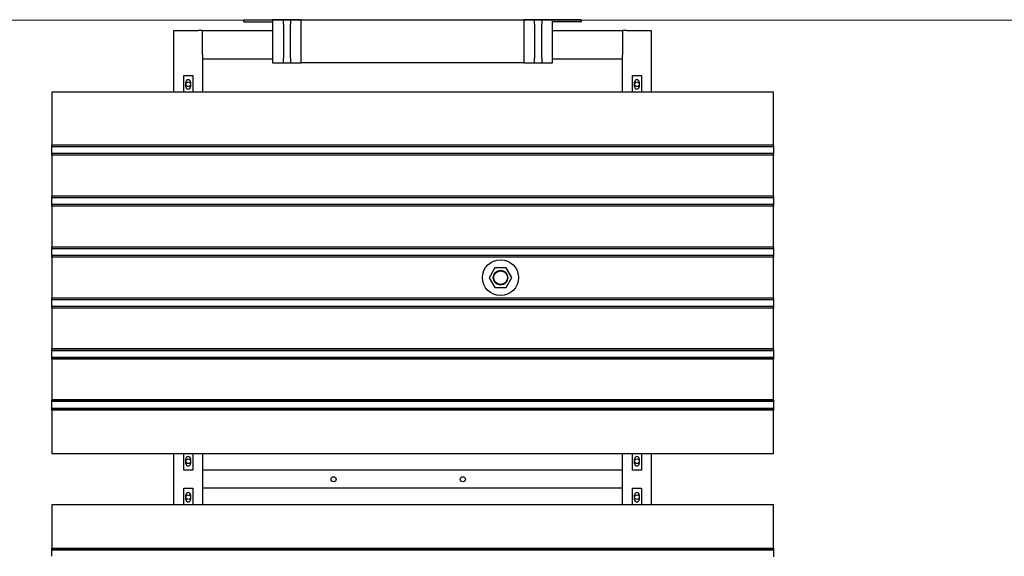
# Model space of a CAD drawing. Extents: x -89225 to 110569, y 13360 to 87647.
# Tile 362 of 478: x 44689 to 47432, y 82445 to 83939. Entities that reach past the tile are written whole.
import ezdxf

# ---------------------------------------------------------------- set-up
doc = ezdxf.new("R2010")
doc.units = 0
doc.layers.add('Beluchtingstank', color=253, linetype='Continuous')
doc.layers.add('Iv-Lines 035', color=4, linetype='Continuous')

# ---------------------------------------------------------------- blocks, each defined once
blk = doc.blocks.new('Beluchtingselementen Bosman')
for p, q in [((1284824.4, -854122.8), (1284904.4, -854122.8)), ((1284824.4, -854128.8), (1284824.4, -854122.8)), ((1284824.4, -854128.8), (1284904.4, -854128.8)), ((1284934.4, -854122.8), (1284904.4, -854122.8)), ((1284904.4, -854122.8), (1284904.4, -854242.8)), ((1284934.4, -854128.2), (1284934.4, -854122.8)), ((1284954.4, -854122.8), (1284934.4, -854122.8)), ((1284934.4, -854135.2), (1284934.4, -854128.2)), ((1284984.4, -854122.8), (1284954.4, -854122.8)), ((1284954.4, -854122.8), (1284954.4, -854128.2)), ((1284954.4, -854128.2), (1284954.4, -854135.2)), ((1284984.4, -854122.8), (1285604.4, -854122.8)), ((1284984.4, -854242.8), (1284984.4, -854122.8)), ((1285634.4, -854122.8), (1285604.4, -854122.8)), ((1285604.4, -854122.8), (1285604.4, -854242.8)), ((1285654.4, -854122.8), (1285634.4, -854122.8)), ((1285634.4, -854128.2), (1285634.4, -854122.8)), ((1285634.4, -854135.2), (1285634.4, -854128.2)), ((1285684.4, -854122.8), (1285654.4, -854122.8)), ((1285654.4, -854122.8), (1285654.4, -854128.2)), ((1285654.4, -854128.2), (1285654.4, -854135.2)), ((1285684.4, -854242.8), (1285684.4, -854122.8)), ((1285764.4, -854122.8), (1285684.4, -854122.8)), ((1285764.4, -854128.8), (1285684.4, -854128.8)), ((1285764.4, -854122.8), (1285764.4, -854128.8)), ((1284629.4, -854324.5), (1284629.4, -854152.8)), ((1284629.4, -854152.8), (1284697.4, -854152.8)), ((1284709.4, -854152.8), (1284697.4, -854152.8)), ((1284709.4, -854152.8), (1284904.4, -854152.8)), ((1284709.4, -854220.8), (1284709.4, -854152.8)), ((1284934.4, -854135.2), (1284934.4, -854230.4)), ((1284954.4, -854230.4), (1284954.4, -854135.2)), ((1285634.4, -854135.2), (1285634.4, -854230.4)), ((1285654.4, -854230.4), (1285654.4, -854135.2)), ((1285684.4, -854152.8), (1285879.4, -854152.8)), ((1285891.4, -854152.8), (1285879.4, -854152.8)), ((1285879.4, -854152.8), (1285879.4, -854220.8)), ((1285891.4, -854152.8), (1285959.4, -854152.8)), ((1285959.4, -854152.8), (1285959.4, -854324.5)), ((1284709.4, -854220.8), (1284709.4, -854232.8)), ((1284709.4, -854232.8), (1284709.4, -854324.5)), ((1284904.4, -854232.8), (1284709.4, -854232.8)), ((1284934.4, -854237.4), (1284934.4, -854230.4)), ((1284934.4, -854242.8), (1284934.4, -854237.4)), ((1284954.4, -854230.4), (1284954.4, -854237.4)), ((1284954.4, -854237.4), (1284954.4, -854242.8)), ((1285634.4, -854237.4), (1285634.4, -854230.4)), ((1285634.4, -854242.8), (1285634.4, -854237.4)), ((1285654.4, -854230.4), (1285654.4, -854237.4)), ((1285654.4, -854237.4), (1285654.4, -854242.8)), ((1285879.4, -854232.8), (1285684.4, -854232.8)), ((1285879.4, -854232.8), (1285879.4, -854220.8)), ((1285879.4, -854324.5), (1285879.4, -854232.8)), ((1284904.4, -854242.8), (1284934.4, -854242.8)), ((1284934.4, -854242.8), (1284954.4, -854242.8)), ((1284954.4, -854242.8), (1284984.4, -854242.8)), ((1285604.4, -854242.8), (1284984.4, -854242.8)), ((1285604.4, -854242.8), (1285634.4, -854242.8)), ((1285634.4, -854242.8), (1285654.4, -854242.8)), ((1285654.4, -854242.8), (1285684.4, -854242.8)), ((1284656.9, -854324.5), (1284656.9, -854277.9)), ((1284656.9, -854277.9), (1284681.9, -854277.9)), ((1284681.9, -854277.9), (1284681.9, -854324.5)), ((1285906.9, -854324.5), (1285906.9, -854277.9)), ((1285906.9, -854277.9), (1285931.9, -854277.9)), ((1285931.9, -854277.9), (1285931.9, -854324.5)), ((1284662.9, -854309.5), (1284662.9, -854296.5)), ((1284675.9, -854296.5), (1284675.9, -854309.5)), ((1285912.9, -854309.5), (1285912.9, -854296.5)), ((1285925.9, -854296.5), (1285925.9, -854309.5)), ((1286299.4, -854324.5), (1284289.4, -854324.5)), ((1284289.4, -854324.5), (1284289.4, -854472)), ((1286299.4, -854472), (1286299.4, -854324.5)), ((1284289.4, -854472.7), (1284289.4, -854472)), ((1286299.4, -854472), (1284289.4, -854472)), ((1284289.4, -854475.5), (1284289.4, -854472.7)), ((1286299.4, -854472.7), (1284289.4, -854472.7)), ((1284289.4, -854475.5), (1284289.4, -854476.7)), ((1284289.4, -854478.3), (1284289.4, -854476.7)), ((1286299.4, -854476.7), (1284289.4, -854476.7)), ((1284289.4, -854494.3), (1284289.4, -854478.3)), ((1286299.4, -854472), (1286299.4, -854472.7)), ((1286299.4, -854472.7), (1286299.4, -854475.5)), ((1286299.4, -854476.7), (1286299.4, -854475.5)), ((1286299.4, -854476.7), (1286299.4, -854478.3)), ((1286299.4, -854478.3), (1286299.4, -854494.3)), ((1284289.4, -854495.8), (1284289.4, -854494.3)), ((1284289.4, -854495.8), (1284289.4, -854497.1)), ((1286299.4, -854495.8), (1284289.4, -854495.8)), ((1284289.4, -854499.9), (1284289.4, -854497.1)), ((1284289.4, -854500.6), (1284289.4, -854499.9)), ((1286299.4, -854499.9), (1284289.4, -854499.9)), ((1284289.4, -854500.6), (1284289.4, -854614)), ((1286299.4, -854500.6), (1284289.4, -854500.6)), ((1286299.4, -854494.3), (1286299.4, -854495.8)), ((1286299.4, -854497.1), (1286299.4, -854495.8)), ((1286299.4, -854497.1), (1286299.4, -854499.9)), ((1286299.4, -854499.9), (1286299.4, -854500.6)), ((1286299.4, -854614), (1286299.4, -854500.6)), ((1284289.4, -854614.7), (1284289.4, -854614)), ((1286299.4, -854614), (1284289.4, -854614)), ((1284289.4, -854617.5), (1284289.4, -854614.7)), ((1286299.4, -854614.7), (1284289.4, -854614.7)), ((1284289.4, -854617.5), (1284289.4, -854618.7)), ((1284289.4, -854620.3), (1284289.4, -854618.7)), ((1286299.4, -854618.7), (1284289.4, -854618.7)), ((1284289.4, -854636.3), (1284289.4, -854620.3)), ((1286299.4, -854614), (1286299.4, -854614.7)), ((1286299.4, -854614.7), (1286299.4, -854617.5)), ((1286299.4, -854618.7), (1286299.4, -854617.5)), ((1286299.4, -854618.7), (1286299.4, -854620.3)), ((1286299.4, -854620.3), (1286299.4, -854636.3)), ((1284289.4, -854637.8), (1284289.4, -854636.3)), ((1284289.4, -854637.8), (1284289.4, -854639.1)), ((1286299.4, -854637.8), (1284289.4, -854637.8)), ((1284289.4, -854641.9), (1284289.4, -854639.1)), ((1284289.4, -854642.6), (1284289.4, -854641.9)), ((1286299.4, -854641.9), (1284289.4, -854641.9)), ((1284289.4, -854642.6), (1284289.4, -854756)), ((1286299.4, -854642.6), (1284289.4, -854642.6)), ((1286299.4, -854636.3), (1286299.4, -854637.8)), ((1286299.4, -854639.1), (1286299.4, -854637.8)), ((1286299.4, -854639.1), (1286299.4, -854641.9)), ((1286299.4, -854641.9), (1286299.4, -854642.6)), ((1286299.4, -854756), (1286299.4, -854642.6)), ((1284289.4, -854756.7), (1284289.4, -854756)), ((1286299.4, -854756), (1284289.4, -854756)), ((1284289.4, -854759.5), (1284289.4, -854756.7)), ((1286299.4, -854756.7), (1284289.4, -854756.7)), ((1284289.4, -854759.5), (1284289.4, -854760.7)), ((1286299.4, -854756), (1286299.4, -854756.7)), ((1286299.4, -854756.7), (1286299.4, -854759.5)), ((1286299.4, -854760.7), (1286299.4, -854759.5)), ((1284289.4, -854762.3), (1284289.4, -854760.7)), ((1286299.4, -854760.7), (1284289.4, -854760.7)), ((1284289.4, -854778.3), (1284289.4, -854762.3)), ((1284289.4, -854779.8), (1284289.4, -854778.3)), ((1284289.4, -854779.8), (1284289.4, -854781.1)), ((1286299.4, -854779.8), (1284289.4, -854779.8)), ((1284289.4, -854783.9), (1284289.4, -854781.1)), ((1284289.4, -854784.6), (1284289.4, -854783.9)), ((1286299.4, -854783.9), (1284289.4, -854783.9)), ((1284289.4, -854784.6), (1284289.4, -854898)), ((1286299.4, -854784.6), (1284289.4, -854784.6)), ((1286299.4, -854760.7), (1286299.4, -854762.3)), ((1286299.4, -854762.3), (1286299.4, -854778.3)), ((1286299.4, -854778.3), (1286299.4, -854779.8)), ((1286299.4, -854781.1), (1286299.4, -854779.8)), ((1286299.4, -854781.1), (1286299.4, -854783.9)), ((1286299.4, -854783.9), (1286299.4, -854784.6)), ((1286299.4, -854898), (1286299.4, -854784.6)), ((1285523.4, -854813.8), (1285507.6, -854841.4)), ((1285555.2, -854813.7), (1285523.4, -854813.8)), ((1285571.2, -854841.2), (1285555.2, -854813.7)), ((1285507.6, -854841.4), (1285523.6, -854868.9)), ((1285555.4, -854868.8), (1285571.2, -854841.2)), ((1285523.6, -854868.9), (1285555.4, -854868.8)), ((1284289.4, -854898.7), (1284289.4, -854898)), ((1286299.4, -854898), (1284289.4, -854898)), ((1284289.4, -854901.5), (1284289.4, -854898.7)), ((1286299.4, -854898.7), (1284289.4, -854898.7)), ((1284289.4, -854901.5), (1284289.4, -854902.7)), ((1284289.4, -854904.3), (1284289.4, -854902.7)), ((1286299.4, -854902.7), (1284289.4, -854902.7)), ((1284289.4, -854920.3), (1284289.4, -854904.3)), ((1284289.4, -854921.8), (1284289.4, -854920.3)), ((1284289.4, -854921.8), (1284289.4, -854923.1)), ((1286299.4, -854921.8), (1284289.4, -854921.8)), ((1284289.4, -854925.9), (1284289.4, -854923.1)), ((1286299.4, -854898), (1286299.4, -854898.7)), ((1286299.4, -854898.7), (1286299.4, -854901.5)), ((1286299.4, -854902.7), (1286299.4, -854901.5)), ((1286299.4, -854902.7), (1286299.4, -854904.3)), ((1286299.4, -854904.3), (1286299.4, -854920.3)), ((1286299.4, -854920.3), (1286299.4, -854921.8)), ((1286299.4, -854923.1), (1286299.4, -854921.8)), ((1286299.4, -854923.1), (1286299.4, -854925.9)), ((1284289.4, -854926.6), (1284289.4, -854925.9)), ((1286299.4, -854925.9), (1284289.4, -854925.9)), ((1284289.4, -854926.6), (1284289.4, -855040)), ((1286299.4, -854926.6), (1284289.4, -854926.6)), ((1286299.4, -854925.9), (1286299.4, -854926.6)), ((1286299.4, -855040), (1286299.4, -854926.6)), ((1284289.4, -855040.7), (1284289.4, -855040)), ((1286299.4, -855040), (1284289.4, -855040)), ((1284289.4, -855043.5), (1284289.4, -855040.7)), ((1286299.4, -855040.7), (1284289.4, -855040.7)), ((1284289.4, -855043.5), (1284289.4, -855044.7)), ((1284289.4, -855046.3), (1284289.4, -855044.7)), ((1286299.4, -855044.7), (1284289.4, -855044.7)), ((1284289.4, -855062.3), (1284289.4, -855046.3)), ((1286299.4, -855040), (1286299.4, -855040.7)), ((1286299.4, -855040.7), (1286299.4, -855043.5)), ((1286299.4, -855044.7), (1286299.4, -855043.5)), ((1286299.4, -855044.7), (1286299.4, -855046.3)), ((1286299.4, -855046.3), (1286299.4, -855062.3)), ((1284289.4, -855063.8), (1284289.4, -855062.3)), ((1284289.4, -855063.8), (1284289.4, -855065.1)), ((1286299.4, -855063.8), (1284289.4, -855063.8)), ((1284289.4, -855067.9), (1284289.4, -855065.1)), ((1284289.4, -855068.6), (1284289.4, -855067.9)), ((1286299.4, -855067.9), (1284289.4, -855067.9)), ((1284289.4, -855068.6), (1284289.4, -855182)), ((1286299.4, -855068.6), (1284289.4, -855068.6)), ((1286299.4, -855062.3), (1286299.4, -855063.8)), ((1286299.4, -855065.1), (1286299.4, -855063.8)), ((1286299.4, -855065.1), (1286299.4, -855067.9)), ((1286299.4, -855067.9), (1286299.4, -855068.6)), ((1286299.4, -855182), (1286299.4, -855068.6)), ((1284289.4, -855182.7), (1284289.4, -855182)), ((1286299.4, -855182), (1284289.4, -855182)), ((1284289.4, -855185.5), (1284289.4, -855182.7)), ((1286299.4, -855182.7), (1284289.4, -855182.7)), ((1284289.4, -855185.5), (1284289.4, -855186.7)), ((1284289.4, -855188.3), (1284289.4, -855186.7)), ((1286299.4, -855186.7), (1284289.4, -855186.7)), ((1284289.4, -855204.3), (1284289.4, -855188.3)), ((1286299.4, -855182), (1286299.4, -855182.7)), ((1286299.4, -855182.7), (1286299.4, -855185.5)), ((1286299.4, -855186.7), (1286299.4, -855185.5)), ((1286299.4, -855186.7), (1286299.4, -855188.3)), ((1286299.4, -855188.3), (1286299.4, -855204.3)), ((1284289.4, -855205.8), (1284289.4, -855204.3)), ((1284289.4, -855205.8), (1284289.4, -855207.1)), ((1286299.4, -855205.8), (1284289.4, -855205.8)), ((1284289.4, -855209.9), (1284289.4, -855207.1)), ((1284289.4, -855210.6), (1284289.4, -855209.9)), ((1286299.4, -855209.9), (1284289.4, -855209.9)), ((1284289.4, -855210.6), (1284289.4, -855331.3)), ((1286299.4, -855210.6), (1284289.4, -855210.6)), ((1286299.4, -855204.3), (1286299.4, -855205.8)), ((1286299.4, -855207.1), (1286299.4, -855205.8)), ((1286299.4, -855207.1), (1286299.4, -855209.9)), ((1286299.4, -855209.9), (1286299.4, -855210.6)), ((1286299.4, -855331.3), (1286299.4, -855210.6)), ((1284289.4, -855331.3), (1286299.4, -855331.3)), ((1284629.4, -855474.5), (1284629.4, -855331.3)), ((1284656.9, -855377.9), (1284656.9, -855331.3)), ((1284681.9, -855331.3), (1284681.9, -855377.9)), ((1284709.4, -855331.3), (1284709.4, -855474.5)), ((1285879.4, -855474.5), (1285879.4, -855331.3)), ((1285906.9, -855377.9), (1285906.9, -855331.3)), ((1285931.9, -855331.3), (1285931.9, -855377.9)), ((1285959.4, -855331.3), (1285959.4, -855474.5)), ((1284662.9, -855359.3), (1284662.9, -855346.3)), ((1284675.9, -855346.3), (1284675.9, -855359.3)), ((1285912.9, -855359.3), (1285912.9, -855346.3)), ((1285925.9, -855346.3), (1285925.9, -855359.3)), ((1284681.9, -855377.9), (1284656.9, -855377.9)), ((1285879.4, -855377.8), (1284709.4, -855377.8)), ((1284709.4, -855377.8), (1284709.4, -855421.8)), ((1285879.4, -855421.8), (1285879.4, -855377.8)), ((1285931.9, -855377.9), (1285906.9, -855377.9)), ((1284656.9, -855474.5), (1284656.9, -855427.9)), ((1284656.9, -855427.9), (1284681.9, -855427.9)), ((1284681.9, -855427.9), (1284681.9, -855474.5)), ((1285879.4, -855427.8), (1284709.4, -855427.8)), ((1285906.9, -855474.5), (1285906.9, -855427.9)), ((1285906.9, -855427.9), (1285931.9, -855427.9)), ((1285931.9, -855427.9), (1285931.9, -855474.5)), ((1284662.9, -855459.5), (1284662.9, -855446.5)), ((1284675.9, -855446.5), (1284675.9, -855459.5)), ((1285912.9, -855459.5), (1285912.9, -855446.5)), ((1285925.9, -855446.5), (1285925.9, -855459.5)), ((1286299.4, -855474.5), (1284289.4, -855474.5)), ((1284289.4, -855474.5), (1284289.4, -855595.2)), ((1286299.4, -855595.2), (1286299.4, -855474.5)), ((1284289.4, -855595.9), (1284289.4, -855595.2)), ((1284289.4, -855595.2), (1286299.4, -855595.2)), ((1284289.4, -855598.7), (1284289.4, -855595.9)), ((1284289.4, -855595.9), (1286299.4, -855595.9)), ((1284289.4, -855598.7), (1284289.4, -855599.9)), ((1284289.4, -855601.5), (1284289.4, -855599.9)), ((1284289.4, -855599.9), (1286299.4, -855599.9)), ((1284289.4, -855617.5), (1284289.4, -855601.5)), ((1286299.4, -855595.2), (1286299.4, -855595.9)), ((1286299.4, -855595.9), (1286299.4, -855598.7)), ((1286299.4, -855599.9), (1286299.4, -855598.7)), ((1286299.4, -855599.9), (1286299.4, -855601.5)), ((1286299.4, -855601.5), (1286299.4, -855617.5)), ((1286299.4, -855617.5), (1286299.4, -855619))]:
    blk.add_line(p, q)
for centre, radius in [((1284669.4, -854302.8), 6.5), ((1285919.4, -854302.8), 6.5), ((1285539.4, -854841.3), 50), ((1285539.4, -854841.3), 20.5), ((1285539.4, -854841.3), 19), ((1284669.4, -855352.8), 6.5), ((1285919.4, -855352.8), 6.5), ((1285074.4, -855402.8), 7), ((1285434.4, -855402.8), 7), ((1284669.4, -855452.8), 6.5), ((1285919.4, -855452.8), 6.5)]:
    blk.add_circle(centre, radius)
for centre, start, end in [((1284669.4, -854296.5), 0, 180), ((1285919.4, -854296.5), 360, 180), ((1284669.4, -854309.5), 180, 0), ((1285919.4, -854309.5), 180, 360), ((1284669.4, -855346.3), 360, 180), ((1284669.4, -855359.3), 180, 360), ((1285919.4, -855346.3), 0, 180), ((1285919.4, -855359.3), 180, 0), ((1284669.4, -855446.5), 0, 180), ((1285919.4, -855446.5), 360, 180), ((1284669.4, -855459.5), 180, 0), ((1285919.4, -855459.5), 180, 360)]:
    blk.add_arc(centre, 6.5, start, end)

msp = doc.modelspace()

# ---------------------------------------------------------------- linework, layer by layer
at = {"layer": 'Beluchtingstank', "lineweight": 9, "ltscale": 0.01}
msp.add_line((30135.9, 83937.7), (53025.9, 83937.7), dxfattribs=at)

# ---------------------------------------------------------------- block references
at = {"layer": 'Iv-Lines 035'}
msp.add_blockref('Beluchtingselementen Bosman', (-1239510.9, 938062.2), dxfattribs=at)

doc.saveas('drawing.dxf')
